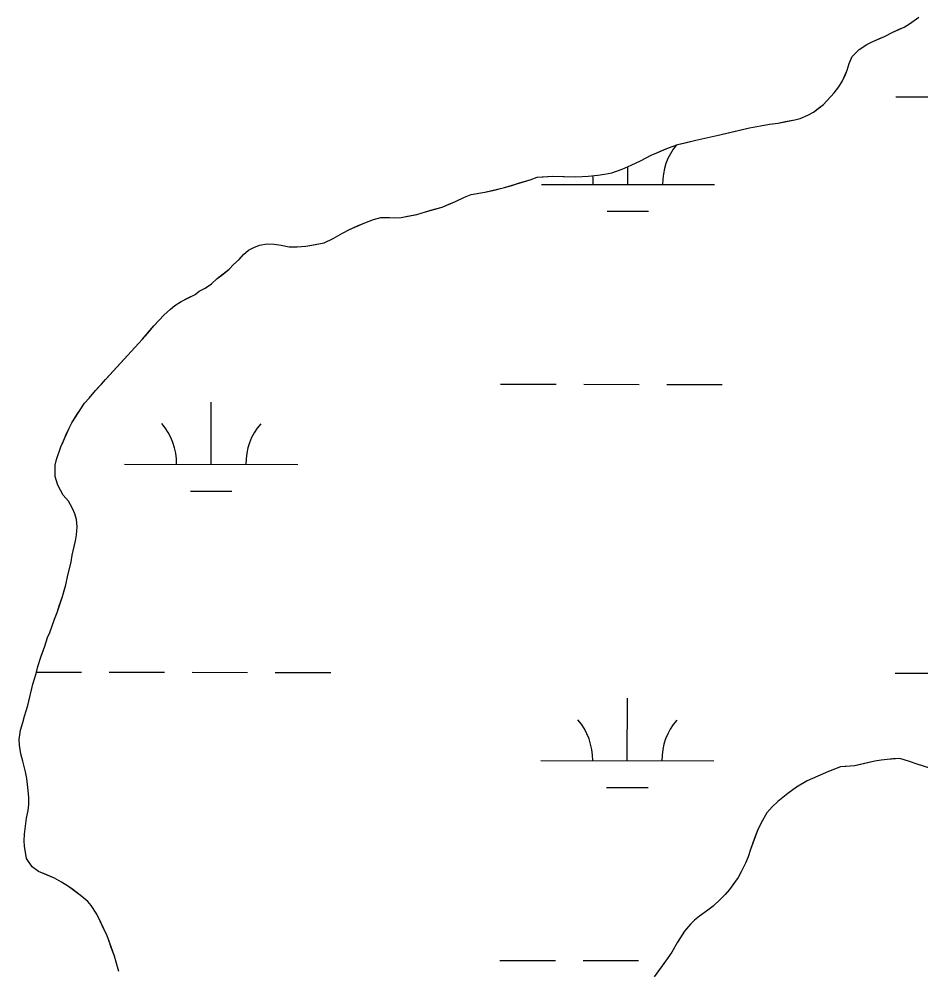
# Model space of a CAD drawing. Extents: x 3148686 to 3186545, y 916144 to 941516.
# Drawn here: x 3162346 to 3162867, y 929233 to 929782 of the extents above; entities that cross this region are included whole.
import ezdxf

# ---------------------------------------------------------------- set-up
doc = ezdxf.new("R2010")
doc.units = 0
for name, color, linetype in [('V-SITE-VEGE', 7, 'Continuous'), ('V-TOPO-SHOR', 7, 'Continuous'), ('V-WETL-SWMP', 7, 'Continuous')]:
    doc.layers.add(name, color=color, linetype=linetype)

msp = doc.modelspace()

# ---------------------------------------------------------------- linework, layer by layer
at = {"layer": 'V-SITE-VEGE'}
for points in [[(3162694.53, 929695.59), (3162699.74, 929697.83), (3162705.14, 929700.47), (3162711.35, 929703.72), (3162714.55, 929704.94), (3162721.36, 929707.99), (3162726.77, 929709.83), (3162737.2, 929712.3), (3162749.23, 929714.98), (3162768.08, 929719.51), (3162774.5, 929720.55), (3162779.71, 929721.58), (3162784.73, 929722.22), (3162794.36, 929724.08), (3162797.36, 929724.9), (3162801.77, 929726.73), (3162805.17, 929728.56), (3162810.97, 929733.01), (3162816.96, 929739.67), (3162819.75, 929743.1), (3162821.94, 929746.53), (3162824.51, 929752.77), (3162825.69, 929756.59), (3162827.48, 929760.61), (3162831.47, 929764.65), (3162835.87, 929767.49), (3162839.47, 929769.32), (3162846.08, 929772.17), (3162850.89, 929774.6), (3162857.5, 929777.65), (3162860.5, 929779.48), (3162865.9, 929783.32)], [(3162349.25, 929307.76), (3162349.43, 929311.58), (3162350.58, 929320.82), (3162351.56, 929325.24), (3162351.94, 929328.86), (3162351.91, 929333.07), (3162351.48, 929338.49), (3162350.85, 929343.71), (3162350.02, 929347.72), (3162348.58, 929353.74), (3162347.35, 929357.95), (3162346.52, 929362.96), (3162346.3, 929366.38), (3162347.07, 929371.6), (3162348.45, 929376.03), (3162349.43, 929379.84), (3162351.4, 929385.88), (3162354.35, 929398.15), (3162356.12, 929404.38), (3162357.1, 929408.4), (3162358.87, 929413.83), (3162361.25, 929420.27), (3162362.82, 929425.1), (3162364.01, 929428.12), (3162366.78, 929435.77), (3162368.36, 929439.59), (3162371.32, 929448.84), (3162373.29, 929455.68), (3162374.27, 929460.3), (3162376.42, 929468.95), (3162377, 929472.77), (3162378.96, 929481.01), (3162379.55, 929484.43), (3162379.92, 929489.05), (3162379.49, 929493.26), (3162378.47, 929496.67), (3162377.25, 929499.68), (3162374.82, 929503.88), (3162371.78, 929507.28), (3162368.74, 929513.08), (3162367.1, 929518.09), (3162367.27, 929524.72), (3162367.85, 929527.93), (3162370.42, 929535.18), (3162375.17, 929546.05), (3162376.76, 929549.07), (3162384.13, 929560.56), (3162386.72, 929563.38), (3162390.51, 929567.82), (3162417.41, 929597.2), (3162424.19, 929605.07), (3162429.97, 929611.33), (3162433.77, 929614.77), (3162436.37, 929616.79), (3162439.97, 929619.22), (3162447.98, 929623.28), (3162450.37, 929625.1), (3162453.78, 929626.93), (3162457.38, 929629.36), (3162460.77, 929632.39), (3162467.57, 929637.85), (3162470.16, 929640.48), (3162473.36, 929643.51), (3162475.95, 929646.33), (3162478.75, 929648.76), (3162481.95, 929650.38), (3162485.16, 929651.61), (3162489.57, 929652.44), (3162493.59, 929652.26), (3162497.61, 929651.68), (3162502.23, 929650.7), (3162506.85, 929650.73), (3162511.87, 929651.16), (3162522.5, 929653.03), (3162527.71, 929655.47), (3162533.11, 929658.71), (3162537.11, 929660.74), (3162545.92, 929664.61), (3162550.93, 929666.45), (3162555.34, 929667.68), (3162560.16, 929667.7), (3162563.17, 929667.52), (3162566.99, 929667.74), (3162576.01, 929669.4), (3162581.02, 929671.04), (3162590.65, 929673.7), (3162598.46, 929676.96), (3162603.66, 929679.4), (3162607.47, 929681.03), (3162615.29, 929682.28), (3162626.72, 929684.96), (3162641.55, 929689.46), (3162645.56, 929690.89), (3162654.39, 929691.54), (3162667.85, 929691.22), (3162671.46, 929691.44), (3162675.08, 929691.46), (3162680.49, 929692.1), (3162684.51, 929692.72), (3162688.72, 929693.55), (3162694.53, 929695.59)], [(3162872.87, 929349.55), (3162865.02, 929352.11), (3162860.59, 929353.69), (3162854.96, 929355.27), (3162847.74, 929354.82), (3162844.12, 929354.4), (3162840.52, 929353.78), (3162828.89, 929351.1), (3162820.66, 929350.45), (3162813.84, 929347.8), (3162801.43, 929342.51), (3162795.23, 929338.86), (3162790.23, 929335.21), (3162784.43, 929330.56), (3162781.23, 929327.33), (3162778.24, 929323.9), (3162774.86, 929318.26), (3162772.68, 929313.83), (3162768.73, 929302.76), (3162767.35, 929298.54), (3162765.76, 929294.91)], [(3162403.9, 929232.38), (3162402.46, 929237.79), (3162401.44, 929241.2), (3162397.15, 929253.02), (3162391.26, 929265.43), (3162388.01, 929270.44), (3162385.99, 929272.83), (3162382.56, 929275.63), (3162374.9, 929281.41), (3162370.87, 929283.99), (3162366.84, 929286.18), (3162357.58, 929290.14), (3162353.95, 929292.73), (3162350.71, 929297.53), (3162349.47, 929304.75), (3162349.25, 929307.76)], [(3162765.76, 929294.91), (3162763.38, 929289.88), (3162761.59, 929286.66), (3162756.61, 929279.6), (3162754.02, 929276.78), (3162751.42, 929274.15), (3162747.23, 929270.11), (3162744.03, 929267.68), (3162739.23, 929264.24), (3162736.43, 929262.02), (3162734.04, 929259.59), (3162730.65, 929255.56), (3162726.67, 929249.31), (3162723.29, 929243.47), (3162720.7, 929239.64), (3162713.13, 929229.35)]]:
    msp.add_lwpolyline(points, dxfattribs=at)
at = {"layer": 'V-TOPO-SHOR'}
for points in [[(3162850.89, 929774.6), (3162854.29, 929776.23), (3162857.5, 929777.65), (3162860.5, 929779.48), (3162865.9, 929783.32)], [(3162417.41, 929597.2), (3162420.6, 929600.84), (3162424.19, 929605.07), (3162427.38, 929608.51), (3162429.97, 929611.33), (3162433.77, 929614.77), (3162436.37, 929616.79), (3162439.97, 929619.22), (3162443.97, 929621.25), (3162447.98, 929623.28), (3162450.37, 929625.1), (3162453.78, 929626.93), (3162457.38, 929629.36), (3162460.77, 929632.39), (3162463.37, 929634.42), (3162467.57, 929637.85), (3162470.16, 929640.48), (3162473.36, 929643.51), (3162475.95, 929646.33), (3162478.75, 929648.76), (3162481.95, 929650.38), (3162485.16, 929651.61), (3162489.57, 929652.44), (3162493.59, 929652.26), (3162497.61, 929651.68), (3162502.23, 929650.7), (3162506.85, 929650.73), (3162511.87, 929651.16), (3162515.48, 929651.78), (3162522.5, 929653.03), (3162527.7, 929655.47), (3162533.11, 929658.71), (3162537.11, 929660.74), (3162541.72, 929662.78), (3162545.92, 929664.61), (3162550.93, 929666.45), (3162555.34, 929667.68), (3162560.16, 929667.7), (3162563.17, 929667.52), (3162566.99, 929667.74), (3162570.6, 929668.37), (3162576.01, 929669.4), (3162581.02, 929671.04), (3162584.03, 929671.86), (3162590.65, 929673.7), (3162594.05, 929675.13), (3162598.46, 929676.96), (3162603.66, 929679.4), (3162607.47, 929681.03), (3162615.29, 929682.28), (3162619.91, 929683.31), (3162626.72, 929684.96), (3162630.93, 929686.18), (3162635.34, 929687.62), (3162641.55, 929689.46), (3162645.56, 929690.89), (3162648.97, 929691.11), (3162654.39, 929691.54), (3162660.62, 929691.38), (3162667.85, 929691.22), (3162671.46, 929691.44), (3162675.08, 929691.46), (3162680.49, 929692.1), (3162684.51, 929692.72), (3162688.72, 929693.55), (3162694.53, 929695.59), (3162699.74, 929697.83), (3162705.14, 929700.47), (3162711.35, 929703.72), (3162714.55, 929704.94), (3162718.56, 929706.77), (3162721.36, 929707.99), (3162726.77, 929709.83), (3162730.98, 929710.86), (3162737.2, 929712.3), (3162749.23, 929714.98), (3162756.85, 929716.83), (3162768.08, 929719.51), (3162774.5, 929720.55), (3162779.71, 929721.58), (3162784.73, 929722.22), (3162788.74, 929723.04), (3162794.36, 929724.08), (3162797.36, 929724.9), (3162801.77, 929726.73), (3162805.17, 929728.56), (3162807.97, 929730.78), (3162810.97, 929733.01), (3162816.96, 929739.67), (3162819.75, 929743.1), (3162821.94, 929746.53), (3162823.32, 929749.75), (3162824.51, 929752.77), (3162825.69, 929756.59), (3162827.48, 929760.61), (3162831.47, 929764.65), (3162835.87, 929767.49), (3162839.47, 929769.32), (3162842.88, 929770.74), (3162846.08, 929772.17), (3162850.89, 929774.6)], [(3162369.54, 929443.41), (3162371.32, 929448.84), (3162372.3, 929452.26), (3162373.29, 929455.68), (3162374.27, 929460.3), (3162375.64, 929465.73), (3162376.42, 929468.95), (3162377, 929472.77), (3162378.18, 929477.8), (3162378.96, 929481.01), (3162379.55, 929484.43), (3162379.92, 929489.05), (3162379.49, 929493.27), (3162378.47, 929496.67), (3162377.25, 929499.68), (3162374.82, 929503.88), (3162371.78, 929507.28), (3162368.74, 929513.08), (3162367.1, 929518.09), (3162367.27, 929524.72), (3162367.85, 929527.93), (3162370.42, 929535.18), (3162371.81, 929538.2), (3162373.79, 929543.03), (3162375.17, 929546.05), (3162376.76, 929549.07), (3162379.95, 929554.11), (3162381.94, 929557.13), (3162384.13, 929560.56), (3162386.72, 929563.38), (3162390.51, 929567.82), (3162393.9, 929571.46), (3162396.29, 929574.08), (3162417.41, 929597.2)], [(3162403.9, 929232.38), (3162402.46, 929237.79), (3162401.44, 929241.2), (3162399.6, 929246.21), (3162398.38, 929249.82), (3162397.15, 929253.02), (3162394.71, 929258.03), (3162393.29, 929261.23), (3162391.26, 929265.44), (3162388.01, 929270.44), (3162385.99, 929272.83), (3162382.56, 929275.63), (3162377.32, 929279.61), (3162374.9, 929281.41), (3162370.87, 929283.99), (3162366.84, 929286.18), (3162362.81, 929287.96), (3162357.58, 929290.14), (3162353.95, 929292.73), (3162350.71, 929297.53), (3162349.47, 929304.75), (3162349.25, 929307.76), (3162349.43, 929311.58), (3162350, 929316.2), (3162350.58, 929320.82), (3162351.56, 929325.24), (3162351.94, 929328.86), (3162351.91, 929333.07), (3162351.48, 929338.49), (3162350.85, 929343.71), (3162350.02, 929347.72), (3162348.58, 929353.74), (3162347.35, 929357.95), (3162346.52, 929362.96), (3162346.3, 929366.38), (3162347.07, 929371.6), (3162348.45, 929376.03), (3162349.43, 929379.84), (3162351.4, 929385.88), (3162352.39, 929390.1), (3162353.37, 929393.92), (3162354.35, 929398.15), (3162356.12, 929404.38), (3162357.1, 929408.4), (3162358.87, 929413.83), (3162360.06, 929417.05), (3162361.25, 929420.27), (3162362.82, 929425.1), (3162364.01, 929428.12), (3162365.2, 929431.34), (3162366.78, 929435.77), (3162368.36, 929439.59), (3162369.54, 929443.41)], [(3162868.04, 929351.13), (3162865.02, 929352.11), (3162860.59, 929353.69), (3162854.96, 929355.27), (3162850.95, 929355.04), (3162847.74, 929354.82), (3162844.12, 929354.4), (3162840.52, 929353.78), (3162836.31, 929352.75), (3162828.89, 929351.1), (3162823.87, 929350.67), (3162820.66, 929350.45), (3162813.84, 929347.8), (3162801.43, 929342.51), (3162795.22, 929338.86), (3162790.23, 929335.21), (3162784.43, 929330.56), (3162781.23, 929327.33), (3162778.24, 929323.9), (3162774.86, 929318.26), (3162772.68, 929313.83), (3162771.1, 929309.4), (3162768.73, 929302.76), (3162767.35, 929298.54), (3162765.76, 929294.91), (3162763.38, 929289.88), (3162761.59, 929286.66), (3162758.6, 929282.42), (3162756.61, 929279.6), (3162754.02, 929276.78), (3162751.42, 929274.15), (3162747.23, 929270.11), (3162744.03, 929267.68), (3162739.23, 929264.24), (3162736.43, 929262.02), (3162734.04, 929259.59), (3162730.65, 929255.56), (3162728.66, 929252.53), (3162726.67, 929249.31), (3162723.29, 929243.47), (3162720.7, 929239.64), (3162717.71, 929235.6), (3162713.13, 929229.35)]]:
    msp.add_lwpolyline(points, dxfattribs=at)
at = {"layer": 'V-WETL-SWMP'}
for p, q in [((3162852.58, 929737.34), (3162884.58, 929737.31)), ((3162697.94, 929686.76), (3162697.95, 929697.06)), ((3162647.94, 929686.81), (3162747.94, 929686.71)), ((3162685.92, 929671.34), (3162709.92, 929671.32)), ((3162624.41, 929571.41), (3162656.41, 929571.37)), ((3162672.41, 929571.36), (3162704.41, 929571.32)), ((3162720.41, 929571.31), (3162752.41, 929571.27)), ((3162457.29, 929525.15), (3162457.33, 929561.15)), ((3162407.29, 929525.21), (3162507.29, 929525.1)), ((3162445.28, 929509.73), (3162469.28, 929509.71)), ((3162356.31, 929405.19), (3162382.32, 929405.16)), ((3162398.32, 929405.14), (3162430.32, 929405.11)), ((3162446.32, 929405.09), (3162478.32, 929405.06)), ((3162494.32, 929405.04), (3162526.32, 929405.01)), ((3162852.23, 929404.67), (3162884.23, 929404.63)), ((3162697.58, 929354.09), (3162697.62, 929390.09)), ((3162647.58, 929354.14), (3162747.58, 929354.03)), ((3162685.57, 929338.67), (3162709.57, 929338.64)), ((3162624.06, 929238.73), (3162656.06, 929238.7)), ((3162672.06, 929238.68), (3162704.06, 929238.65))]:
    msp.add_line(p, q, dxfattribs=at)
for points in [[(3162846.08, 929772.17), (3162850.89, 929774.6), (3162854.29, 929776.23), (3162857.5, 929777.65), (3162860.5, 929779.48), (3162865.9, 929783.32)], [(3162396.3, 929574.08), (3162417.41, 929597.2), (3162420.6, 929600.84), (3162424.19, 929605.07), (3162427.38, 929608.51), (3162429.97, 929611.33), (3162433.77, 929614.77), (3162436.37, 929616.79), (3162439.97, 929619.22), (3162443.97, 929621.25), (3162447.98, 929623.28), (3162450.37, 929625.1), (3162453.78, 929626.93), (3162457.38, 929629.36), (3162460.77, 929632.39), (3162463.37, 929634.41), (3162467.57, 929637.85), (3162470.16, 929640.48), (3162473.36, 929643.51), (3162475.95, 929646.33), (3162478.75, 929648.76), (3162481.95, 929650.38), (3162485.16, 929651.61), (3162489.57, 929652.44), (3162493.59, 929652.26), (3162497.61, 929651.68), (3162502.23, 929650.7), (3162506.85, 929650.73), (3162511.87, 929651.16), (3162515.48, 929651.78), (3162522.5, 929653.03), (3162527.7, 929655.47), (3162533.11, 929658.71), (3162537.11, 929660.74), (3162541.72, 929662.78), (3162545.92, 929664.61), (3162550.93, 929666.45), (3162555.34, 929667.68), (3162560.16, 929667.7), (3162563.17, 929667.52), (3162566.99, 929667.74), (3162570.6, 929668.37), (3162576.01, 929669.4), (3162581.02, 929671.04), (3162584.03, 929671.86), (3162590.65, 929673.7), (3162594.05, 929675.13), (3162598.46, 929676.96), (3162603.66, 929679.4), (3162607.47, 929681.03), (3162615.29, 929682.28), (3162619.91, 929683.31), (3162626.72, 929684.96), (3162630.93, 929686.19), (3162635.34, 929687.62), (3162641.56, 929689.46), (3162645.56, 929690.89), (3162648.98, 929691.11), (3162654.39, 929691.54), (3162660.62, 929691.38), (3162667.85, 929691.22), (3162671.46, 929691.44), (3162675.08, 929691.46), (3162680.49, 929692.09), (3162684.51, 929692.72), (3162688.72, 929693.55), (3162694.53, 929695.59), (3162699.74, 929697.83), (3162705.14, 929700.47), (3162711.35, 929703.72), (3162714.55, 929704.94), (3162718.56, 929706.77), (3162721.36, 929707.99), (3162726.77, 929709.83), (3162730.98, 929710.86), (3162737.2, 929712.3), (3162749.23, 929714.98), (3162756.85, 929716.83), (3162768.08, 929719.51), (3162774.5, 929720.55), (3162779.71, 929721.58), (3162784.73, 929722.22), (3162788.74, 929723.04), (3162794.36, 929724.08), (3162797.36, 929724.9), (3162801.77, 929726.73), (3162805.17, 929728.56), (3162807.97, 929730.78), (3162810.97, 929733.01), (3162816.96, 929739.67), (3162819.75, 929743.1), (3162821.94, 929746.53), (3162823.32, 929749.75), (3162824.51, 929752.76), (3162825.69, 929756.59), (3162827.48, 929760.61), (3162831.47, 929764.65), (3162835.87, 929767.49), (3162839.47, 929769.32), (3162842.88, 929770.74), (3162846.08, 929772.17)], [(3162368.36, 929439.59), (3162369.54, 929443.41), (3162371.32, 929448.84), (3162372.3, 929452.26), (3162373.29, 929455.68), (3162374.27, 929460.31), (3162375.64, 929465.73), (3162376.42, 929468.95), (3162377, 929472.77), (3162378.18, 929477.8), (3162378.96, 929481.01), (3162379.55, 929484.43), (3162379.92, 929489.05), (3162379.5, 929493.27), (3162378.47, 929496.67), (3162377.25, 929499.68), (3162374.82, 929503.88), (3162371.78, 929507.28), (3162368.74, 929513.08), (3162367.1, 929518.09), (3162367.27, 929524.72), (3162367.85, 929527.93), (3162370.42, 929535.18), (3162371.81, 929538.2), (3162373.79, 929543.03), (3162375.17, 929546.05), (3162376.76, 929549.07), (3162379.95, 929554.11), (3162381.94, 929557.13), (3162384.13, 929560.56), (3162386.72, 929563.38), (3162390.51, 929567.82), (3162393.9, 929571.46), (3162396.3, 929574.08)], [(3162403.9, 929232.38), (3162402.46, 929237.79), (3162401.44, 929241.2), (3162399.6, 929246.21), (3162398.38, 929249.82), (3162397.15, 929253.02), (3162394.71, 929258.03), (3162393.29, 929261.23), (3162391.26, 929265.44), (3162388.02, 929270.44), (3162385.99, 929272.84), (3162382.56, 929275.63), (3162377.32, 929279.61), (3162374.9, 929281.41), (3162370.87, 929283.99), (3162366.84, 929286.18), (3162362.81, 929287.96), (3162357.58, 929290.14), (3162353.95, 929292.73), (3162350.71, 929297.53), (3162349.47, 929304.75), (3162349.25, 929307.76), (3162349.43, 929311.58), (3162350, 929316.2), (3162350.58, 929320.82), (3162351.56, 929325.24), (3162351.94, 929328.86), (3162351.91, 929333.08), (3162351.48, 929338.49), (3162350.85, 929343.71), (3162350.02, 929347.72), (3162348.58, 929353.74), (3162347.35, 929357.95), (3162346.52, 929362.96), (3162346.3, 929366.37), (3162347.07, 929371.6), (3162348.45, 929376.02), (3162349.43, 929379.85), (3162351.4, 929385.88), (3162352.38, 929390.1), (3162353.37, 929393.92), (3162354.35, 929398.15), (3162356.12, 929404.38), (3162357.1, 929408.4), (3162358.87, 929413.83), (3162360.06, 929417.05), (3162361.25, 929420.27), (3162362.82, 929425.1), (3162364.01, 929428.12), (3162365.2, 929431.34), (3162366.78, 929435.77), (3162368.36, 929439.59)], [(3162868.04, 929351.13), (3162865.02, 929352.11), (3162860.59, 929353.69), (3162854.96, 929355.27), (3162850.95, 929355.04), (3162847.74, 929354.82), (3162844.13, 929354.4), (3162840.52, 929353.78), (3162836.3, 929352.75), (3162828.88, 929351.1), (3162823.87, 929350.67), (3162820.66, 929350.45), (3162813.84, 929347.8), (3162801.43, 929342.51), (3162795.22, 929338.86), (3162790.22, 929335.21), (3162784.43, 929330.56), (3162781.23, 929327.33), (3162778.24, 929323.9), (3162774.86, 929318.26), (3162772.68, 929313.83), (3162771.1, 929309.4), (3162768.73, 929302.76), (3162767.35, 929298.54), (3162765.76, 929294.91), (3162763.38, 929289.88), (3162761.59, 929286.66), (3162758.6, 929282.42), (3162756.61, 929279.6), (3162754.02, 929276.77), (3162751.42, 929274.15), (3162747.23, 929270.11), (3162744.03, 929267.68), (3162739.23, 929264.24), (3162736.44, 929262.02), (3162734.04, 929259.59), (3162730.65, 929255.56), (3162728.66, 929252.53), (3162726.67, 929249.31), (3162723.29, 929243.47), (3162720.7, 929239.64), (3162717.71, 929235.6), (3162713.13, 929229.35)]]:
    msp.add_lwpolyline(points, dxfattribs=at)
for centre, start, end in [((3162753.18, 929687.18), 140.5988, 180.7115), ((3162642.69, 929687.29), 359.1678, 7.2848), ((3162402.05, 929525.69), 359.1678, 40.7115), ((3162512.54, 929525.57), 139.1678, 180.7115), ((3162642.34, 929354.62), 359.1678, 40.7115), ((3162752.83, 929354.5), 139.1678, 180.7115)]:
    msp.add_arc(centre, 35.25, start, end, dxfattribs=at)

doc.saveas('drawing.dxf')
